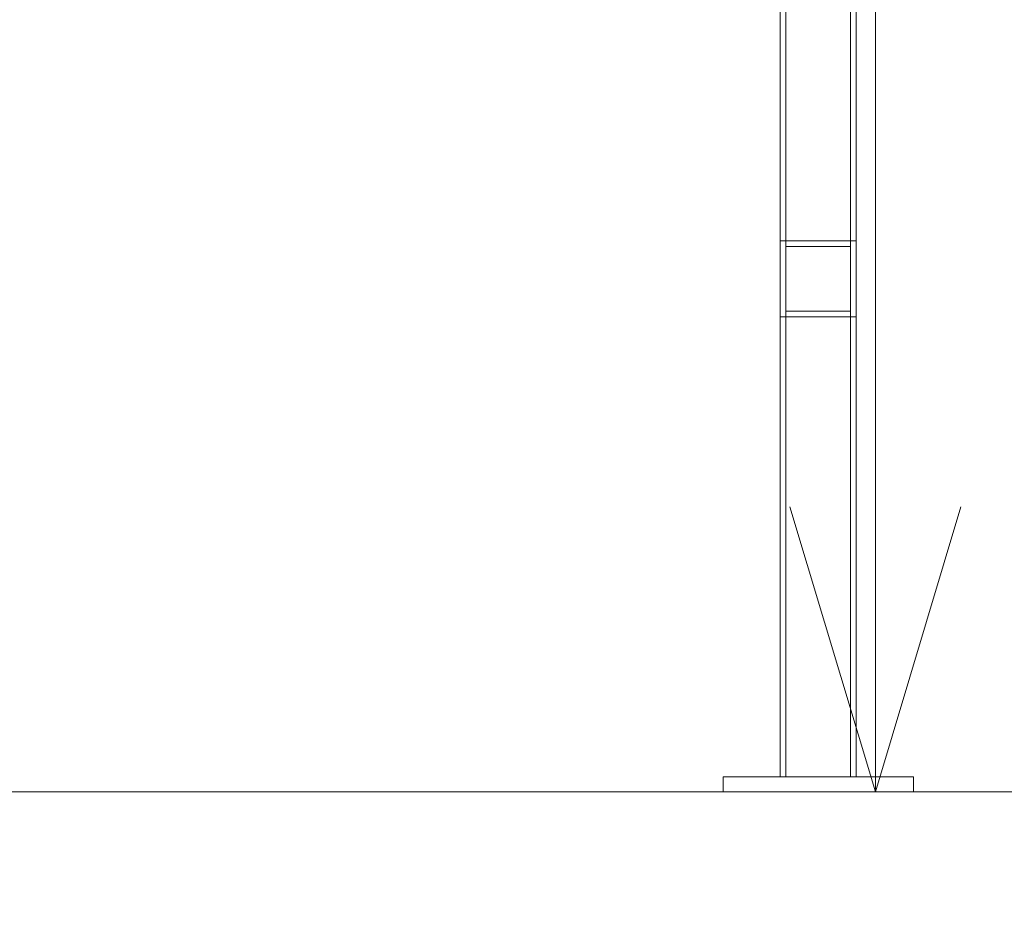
# Model space of a CAD drawing. Header units: millimetres. Extents: x -2233 to 61924, y -68080 to 6847.
# Tile 779 of 1056: x 24000 to 24518, y -67 to 406. Entities that reach past the tile are written whole.
import ezdxf

# ---------------------------------------------------------------- set-up
doc = ezdxf.new("R2010")
doc.units = ezdxf.units.MM
for name, color, linetype, lineweight in [('COTAS_O', 1, 'Continuous', 0), ('COTAS_P', 1, 'Continuous', 0), ('lateral_C05', 7, 'Continuous', 0)]:
    doc.layers.add(name, color=color, linetype=linetype, lineweight=lineweight)
doc.dimstyles.new('R19_100', dxfattribs={"dimtxt": 250, "dimasz": 150, "dimexe": 150, "dimexo": 80, "dimgap": 100, "dimtad": 1, "dimtih": 1, "dimtoh": 1, "dimdsep": 46, "dimcen": 0.09, "dimadec": 0, "dimazin": 0, "dimtfac": 1, "dimtdec": 4, "dimtofl": 0, "dimtmove": 0, "dimatfit": 3, "dimfxl": 1, "dimtolj": 1, "dimtzin": 0, "dimarcsym": 0})

# ---------------------------------------------------------------- blocks, each defined once
blk = doc.blocks.new('DIM_R28_8')
at = {"layer": 'COTAS_P'}
for p, q in [((24250.07, 1241), (24650.07, 1241)), ((24650.07, 1241), (24605.07, 1091)), ((24650.07, 0), (24650.07, 1241)), ((24650.07, 1241), (24695.07, 1091)), ((24650.07, 0), (24605.07, 150)), ((24650.07, 0), (24695.07, 150)), ((24250.07, 0), (24650.07, 0))]:
    blk.add_line(p, q, dxfattribs=at)
blk.add_text('1241 P', height=250, rotation=90, dxfattribs=at).set_placement((24550.07, 620.5))
blk = doc.blocks.new('DIM_R28_27')
at = {"layer": 'COTAS_O'}
for p, q in [((23750.07, 0), (23750.07, -900)), ((25950.07, 0), (25950.07, -900)), ((23750.07, -900), (23900.07, -855)), ((25950.07, -900), (25800.07, -855)), ((23750.07, -900), (25950.07, -900)), ((23750.07, -900), (23900.07, -945)), ((25950.07, -900), (25800.07, -945))]:
    blk.add_line(p, q, dxfattribs=at)
blk.add_text('2200 O', height=250, dxfattribs=at).set_placement((24850.07, -800))
blk = doc.blocks.new('DIM_R28_28')
at = {"layer": 'COTAS_O'}
for p, q in [((23750.07, 2330), (24450.07, 2330)), ((24450.07, 2330), (24405.07, 2180)), ((24450.07, 0), (24450.07, 2330)), ((24450.07, 2330), (24495.07, 2180)), ((24450.07, 0), (24405.07, 150)), ((24450.07, 0), (24495.07, 150)), ((23750.07, 0), (24450.07, 0))]:
    blk.add_line(p, q, dxfattribs=at)
blk.add_text('2330 O', height=250, rotation=90, dxfattribs=at).set_placement((24350.07, 1165))
blk = doc.blocks.new('DIM_R28_33')
at = {"layer": 'COTAS_P'}
for p, q in [((112.7, 0), (112.7, -2500)), ((61924.13, 0), (61924.13, -2500)), ((112.7, -2500), (262.7, -2455)), ((61924.13, -2500), (61774.13, -2455)), ((112.7, -2500), (61924.13, -2500)), ((112.7, -2500), (262.7, -2545)), ((61924.13, -2500), (61774.13, -2545))]:
    blk.add_line(p, q, dxfattribs=at)
blk.add_text('61811.43 P', height=250, dxfattribs=at).set_placement((31018.42, -2400))

msp = doc.modelspace()

# ---------------------------------------------------------------- linework, layer by layer
at = {"layer": 'lateral_C05'}
for p, q in [((24400.067, 8), (24400.067, 1200)), ((24403.067, 1200), (24403.067, 8)), ((24437.067, 1200), (24437.067, 8)), ((24440.067, 8), (24440.067, 1200)), ((24400.067, 250), (24400.067, 290)), ((24400.067, 290), (24440.067, 290)), ((24403.067, 287), (24403.067, 253)), ((24403.067, 287), (24437.067, 287)), ((24437.067, 287), (24437.067, 253)), ((24440.067, 250), (24440.067, 290)), ((24400.067, 250), (24440.067, 250)), ((24403.067, 253), (24437.067, 253)), ((24370.067, 0), (24370.067, 8)), ((24370.067, 8), (24470.067, 8)), ((24378.576, 8), (24378.6, 8)), ((24378.6, 8), (24378.64, 8)), ((24378.64, 8), (24378.696, 8)), ((24378.696, 8), (24378.768, 8)), ((24378.768, 8), (24378.856, 8)), ((24378.856, 8), (24378.959, 8)), ((24378.959, 8), (24379.078, 8)), ((24379.078, 8), (24379.211, 8)), ((24379.211, 8), (24379.359, 8)), ((24379.359, 8), (24379.521, 8)), ((24379.521, 8), (24379.697, 8)), ((24379.697, 8), (24379.886, 8)), ((24379.886, 8), (24380.088, 8)), ((24380.088, 8), (24380.303, 8)), ((24380.303, 8), (24380.529, 8)), ((24380.529, 8), (24380.767, 8)), ((24380.767, 8), (24381.015, 8)), ((24381.015, 8), (24381.273, 8)), ((24381.273, 8), (24381.541, 8)), ((24381.541, 8), (24381.817, 8)), ((24381.817, 8), (24382.102, 8)), ((24382.102, 8), (24382.394, 8)), ((24382.394, 8), (24382.693, 8)), ((24382.693, 8), (24382.997, 8)), ((24382.997, 8), (24383.307, 8)), ((24383.307, 8), (24383.621, 8)), ((24383.621, 8), (24383.939, 8)), ((24383.939, 8), (24384.259, 8)), ((24384.259, 8), (24384.582, 8)), ((24384.582, 8), (24384.905, 8)), ((24384.905, 8), (24385.23, 8)), ((24385.23, 8), (24385.553, 8)), ((24385.553, 8), (24385.876, 8)), ((24385.876, 8), (24386.196, 8)), ((24386.196, 8), (24386.514, 8)), ((24386.514, 8), (24386.828, 8)), ((24386.828, 8), (24387.138, 8)), ((24387.138, 8), (24387.442, 8)), ((24387.442, 8), (24387.741, 8)), ((24387.741, 8), (24388.033, 8)), ((24388.033, 8), (24388.317, 8)), ((24388.317, 8), (24388.594, 8)), ((24388.594, 8), (24388.862, 8)), ((24388.862, 8), (24389.12, 8)), ((24389.12, 8), (24389.368, 8)), ((24389.368, 8), (24389.606, 8)), ((24389.606, 8), (24389.832, 8)), ((24389.832, 8), (24390.047, 8)), ((24390.047, 8), (24390.249, 8)), ((24390.249, 8), (24390.438, 8)), ((24390.438, 8), (24390.614, 8)), ((24390.614, 8), (24390.776, 8)), ((24390.776, 8), (24390.924, 8)), ((24390.924, 8), (24391.057, 8)), ((24391.057, 8), (24391.175, 8)), ((24391.279, 8), (24391.175, 8)), ((24391.366, 8), (24391.279, 8)), ((24391.439, 8), (24391.366, 8)), ((24391.495, 8), (24391.439, 8)), ((24391.535, 8), (24391.495, 8)), ((24391.559, 8), (24391.535, 8)), ((24400.067, 8), (24440.067, 8)), ((24437.067, 8), (24403.067, 8)), ((24448.576, 8), (24448.6, 8)), ((24448.6, 8), (24448.64, 8)), ((24448.64, 8), (24448.696, 8)), ((24448.696, 8), (24448.768, 8)), ((24448.768, 8), (24448.856, 8)), ((24448.856, 8), (24448.959, 8)), ((24448.959, 8), (24449.078, 8)), ((24449.078, 8), (24449.211, 8)), ((24449.211, 8), (24449.359, 8)), ((24449.359, 8), (24449.521, 8)), ((24449.521, 8), (24449.697, 8)), ((24449.697, 8), (24449.886, 8)), ((24449.886, 8), (24450.088, 8)), ((24450.088, 8), (24450.303, 8)), ((24450.303, 8), (24450.529, 8)), ((24450.529, 8), (24450.767, 8)), ((24450.767, 8), (24451.015, 8)), ((24451.015, 8), (24451.273, 8)), ((24451.273, 8), (24451.541, 8)), ((24451.541, 8), (24451.817, 8)), ((24451.817, 8), (24452.102, 8)), ((24452.102, 8), (24452.394, 8)), ((24452.394, 8), (24452.693, 8)), ((24452.693, 8), (24452.997, 8)), ((24452.997, 8), (24453.307, 8)), ((24453.307, 8), (24453.621, 8)), ((24453.621, 8), (24453.939, 8)), ((24453.939, 8), (24454.259, 8)), ((24454.259, 8), (24454.582, 8)), ((24454.582, 8), (24454.905, 8)), ((24454.905, 8), (24455.23, 8)), ((24455.23, 8), (24455.553, 8)), ((24455.553, 8), (24455.876, 8)), ((24455.876, 8), (24456.196, 8)), ((24456.196, 8), (24456.514, 8)), ((24456.514, 8), (24456.828, 8)), ((24456.828, 8), (24457.138, 8)), ((24457.138, 8), (24457.442, 8)), ((24457.442, 8), (24457.741, 8)), ((24457.741, 8), (24458.033, 8)), ((24458.033, 8), (24458.317, 8)), ((24458.317, 8), (24458.594, 8)), ((24458.594, 8), (24458.862, 8)), ((24458.862, 8), (24459.12, 8)), ((24459.12, 8), (24459.368, 8)), ((24459.368, 8), (24459.606, 8)), ((24459.606, 8), (24459.832, 8)), ((24459.832, 8), (24460.047, 8)), ((24460.047, 8), (24460.249, 8)), ((24460.249, 8), (24460.438, 8)), ((24460.438, 8), (24460.614, 8)), ((24460.614, 8), (24460.776, 8)), ((24460.776, 8), (24460.924, 8)), ((24460.924, 8), (24461.057, 8)), ((24461.057, 8), (24461.175, 8)), ((24461.279, 8), (24461.175, 8)), ((24461.366, 8), (24461.279, 8)), ((24461.439, 8), (24461.366, 8)), ((24461.495, 8), (24461.439, 8)), ((24461.535, 8), (24461.495, 8)), ((24461.559, 8), (24461.535, 8)), ((24470.067, 0), (24470.067, 8)), ((24370.067, 0), (24470.067, 0)), ((24378.576, 0), (24378.6, 0)), ((24378.6, 0), (24378.64, 0)), ((24378.64, 0), (24378.696, 0)), ((24378.696, 0), (24378.768, 0)), ((24378.768, 0), (24378.856, 0)), ((24378.856, 0), (24378.959, 0)), ((24378.959, 0), (24379.078, 0)), ((24379.078, 0), (24379.211, 0)), ((24379.211, 0), (24379.359, 0)), ((24379.359, 0), (24379.521, 0)), ((24379.521, 0), (24379.697, 0)), ((24379.697, 0), (24379.886, 0)), ((24379.886, 0), (24380.088, 0)), ((24380.088, 0), (24380.303, 0)), ((24380.303, 0), (24380.529, 0)), ((24380.529, 0), (24380.767, 0)), ((24380.767, 0), (24381.015, 0)), ((24381.015, 0), (24381.273, 0)), ((24381.273, 0), (24381.541, 0)), ((24381.541, 0), (24381.817, 0)), ((24381.817, 0), (24382.102, 0)), ((24382.102, 0), (24382.394, 0)), ((24382.394, 0), (24382.693, 0)), ((24382.693, 0), (24382.997, 0)), ((24382.997, 0), (24383.307, 0)), ((24383.307, 0), (24383.621, 0)), ((24383.621, 0), (24383.939, 0)), ((24383.939, 0), (24384.259, 0)), ((24384.259, 0), (24384.582, 0)), ((24384.582, 0), (24384.905, 0)), ((24384.905, 0), (24385.23, 0)), ((24385.23, 0), (24385.553, 0)), ((24385.553, 0), (24385.876, 0)), ((24385.876, 0), (24386.196, 0)), ((24386.196, 0), (24386.514, 0)), ((24386.514, 0), (24386.828, 0)), ((24386.828, 0), (24387.138, 0)), ((24387.138, 0), (24387.442, 0)), ((24387.442, 0), (24387.741, 0)), ((24387.741, 0), (24388.033, 0)), ((24388.033, 0), (24388.317, 0)), ((24388.317, 0), (24388.594, 0)), ((24388.594, 0), (24388.862, 0)), ((24388.862, 0), (24389.12, 0)), ((24389.12, 0), (24389.368, 0)), ((24389.368, 0), (24389.606, 0)), ((24389.606, 0), (24389.832, 0)), ((24389.832, 0), (24390.047, 0)), ((24390.047, 0), (24390.249, 0)), ((24390.249, 0), (24390.438, 0)), ((24390.438, 0), (24390.614, 0)), ((24390.614, 0), (24390.776, 0)), ((24390.776, 0), (24390.924, 0)), ((24390.924, 0), (24391.057, 0)), ((24391.057, 0), (24391.175, 0)), ((24391.279, 0), (24391.175, 0)), ((24391.366, 0), (24391.279, 0)), ((24391.439, 0), (24391.366, 0)), ((24391.495, 0), (24391.439, 0)), ((24391.535, 0), (24391.495, 0)), ((24391.559, 0), (24391.535, 0)), ((24448.576, 0), (24448.6, 0)), ((24448.6, 0), (24448.64, 0)), ((24448.64, 0), (24448.696, 0)), ((24448.696, 0), (24448.768, 0)), ((24448.768, 0), (24448.856, 0)), ((24448.856, 0), (24448.959, 0)), ((24448.959, 0), (24449.078, 0)), ((24449.078, 0), (24449.211, 0)), ((24449.211, 0), (24449.359, 0)), ((24449.359, 0), (24449.521, 0)), ((24449.521, 0), (24449.697, 0)), ((24449.697, 0), (24449.886, 0)), ((24449.886, 0), (24450.088, 0)), ((24450.088, 0), (24450.303, 0)), ((24450.303, 0), (24450.529, 0)), ((24450.529, 0), (24450.767, 0)), ((24450.767, 0), (24451.015, 0)), ((24451.015, 0), (24451.273, 0)), ((24451.273, 0), (24451.541, 0)), ((24451.541, 0), (24451.817, 0)), ((24451.817, 0), (24452.102, 0)), ((24452.102, 0), (24452.394, 0)), ((24452.394, 0), (24452.693, 0)), ((24452.693, 0), (24452.997, 0)), ((24452.997, 0), (24453.307, 0)), ((24453.307, 0), (24453.621, 0)), ((24453.621, 0), (24453.939, 0)), ((24453.939, 0), (24454.259, 0)), ((24454.259, 0), (24454.582, 0)), ((24454.582, 0), (24454.905, 0)), ((24454.905, 0), (24455.23, 0)), ((24455.23, 0), (24455.553, 0)), ((24455.553, 0), (24455.876, 0)), ((24455.876, 0), (24456.196, 0)), ((24456.196, 0), (24456.514, 0)), ((24456.514, 0), (24456.828, 0)), ((24456.828, 0), (24457.138, 0)), ((24457.138, 0), (24457.442, 0)), ((24457.442, 0), (24457.741, 0)), ((24457.741, 0), (24458.033, 0)), ((24458.033, 0), (24458.317, 0)), ((24458.317, 0), (24458.594, 0)), ((24458.594, 0), (24458.862, 0)), ((24458.862, 0), (24459.12, 0)), ((24459.12, 0), (24459.368, 0)), ((24459.368, 0), (24459.606, 0)), ((24459.606, 0), (24459.832, 0)), ((24459.832, 0), (24460.047, 0)), ((24460.047, 0), (24460.249, 0)), ((24460.249, 0), (24460.438, 0)), ((24460.438, 0), (24460.614, 0)), ((24460.614, 0), (24460.776, 0)), ((24460.776, 0), (24460.924, 0)), ((24460.924, 0), (24461.057, 0)), ((24461.057, 0), (24461.175, 0)), ((24461.279, 0), (24461.175, 0)), ((24461.366, 0), (24461.279, 0)), ((24461.439, 0), (24461.366, 0)), ((24461.495, 0), (24461.439, 0)), ((24461.535, 0), (24461.495, 0)), ((24461.559, 0), (24461.535, 0))]:
    msp.add_line(p, q, dxfattribs=at)

# ---------------------------------------------------------------- dimensions: what is measured, and where the dimension line sits
at = {"layer": 'COTAS_O'}
for p2, distance, picture, middle in [((23750.067, 2330), -700, 'DIM_R28_28', (24450.067, 1165)), ((25950.067, 0), -900, 'DIM_R28_27', (24850.067, -900))]:
    dim = msp.add_aligned_dim(p1=(23750.067, 0), p2=p2, distance=distance, text='<> O', dimstyle='R19_100', dxfattribs=at)
    dim.commit()
    dim.dimension.update_dxf_attribs({"geometry": picture, "text_midpoint": middle})
at = {"layer": 'COTAS_P'}
for p1, p2, distance, picture, middle in [((24250.067, 0), (24250.067, 1241), -400, 'DIM_R28_8', (24650.067, 620.5)), ((112.7, 0), (61924.134, 0), -2500, 'DIM_R28_33', (31018.417, -2500))]:
    dim = msp.add_aligned_dim(p1=p1, p2=p2, distance=distance, text='<> P', dimstyle='R19_100', dxfattribs=at)
    dim.commit()
    dim.dimension.update_dxf_attribs({"geometry": picture, "text_midpoint": middle})

doc.saveas('drawing.dxf')
